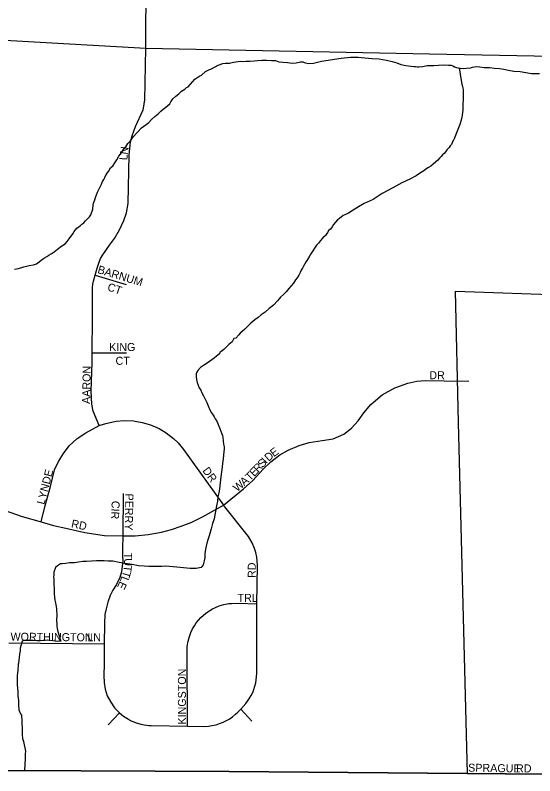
# Model space of a CAD drawing. Extents: x 2010165 to 2382125, y 1060529 to 1407316.
# Drawn here: x 2120292 to 2123534, y 1221231 to 1225981 of the extents above; entities that cross this region are included whole.
import ezdxf

# ---------------------------------------------------------------- set-up
doc = ezdxf.new("R2010")
doc.units = 0
for name, color, linetype in [('GM_X_Adjacent_County', 7, 'Continuous'), ('GM_X_City_Street', 7, 'Continuous'), ('GM_X_City_Street_Text', 7, 'Continuous'), ('GM_X_Corporation', 7, 'Continuous'), ('GM_X_County', 7, 'Continuous'), ('GM_X_County_Road', 7, 'Continuous'), ('GM_X_Minor_River', 7, 'Continuous'), ('GM_X_Township', 7, 'Continuous'), ('GM_X_Township_Subdivision', 7, 'Continuous'), ('GM_X_Township_Subdivision_Text', 7, 'Continuous')]:
    doc.layers.add(name, color=color, linetype=linetype)

msp = doc.modelspace()

# ---------------------------------------------------------------- linework, layer by layer
at = {"layer": 'GM_X_Adjacent_County'}
msp.add_lwpolyline([(2113843.3, 1233474.2), (2113829.3, 1229946.4), (2113820.5, 1229023.2), (2113809.5, 1227825.9), (2113746.9, 1221286.8), (2114711.1, 1221285.7), (2116205.2, 1221283.5), (2117710.7, 1221282.1), (2118373.8, 1221279.2), (2120242, 1221263.8), (2121626.8, 1221258.9), (2123114.6, 1221244.8), (2123603.6, 1221240.6), (2124222.3, 1221236.2), (2125383.4, 1221233.3), (2125968.7, 1221233.7), (2126567.4, 1221231.3), (2131919.6, 1221238.9)], dxfattribs=at)
at = {"layer": 'GM_X_City_Street'}
msp.add_lwpolyline([(2123111.3, 1221244.8), (2123114.6, 1221244.8), (2123587.4, 1221240.7)], dxfattribs=at)
at = {"layer": 'GM_X_Corporation'}
msp.add_lwpolyline([(2123603.6, 1221240.6), (2123114.6, 1221244.8), (2123056.8, 1223436.7), (2123038.4, 1224258), (2123748.4, 1224233.1)], dxfattribs=at)
at = {"layer": 'GM_X_County'}
msp.add_lwpolyline([(2131919.6, 1221238.9), (2126567.4, 1221231.3), (2125968.7, 1221233.7), (2125383.4, 1221233.3), (2124222.3, 1221236.2), (2123603.6, 1221240.6), (2123114.6, 1221244.8), (2121626.8, 1221258.9), (2120242, 1221263.8), (2118373.8, 1221279.2), (2117710.7, 1221282.1), (2116205.2, 1221283.5), (2114711.1, 1221285.7), (2113746.9, 1221286.8), (2113809.5, 1227825.9), (2113820.5, 1229023.2), (2113829.3, 1229946.4), (2113843.3, 1233474.2)], dxfattribs=at)
at = {"layer": 'GM_X_County_Road'}
for points in [[(2121107, 1225773.9), (2121117.2, 1227927), (2121105.1, 1229101.1)], [(2114066.3, 1226160.4), (2116924.9, 1226010.7), (2117358.1, 1225987.1), (2118414.7, 1225929.7), (2119602.2, 1225861), (2121107, 1225773.9), (2122876.5, 1225738.9), (2124510.9, 1225707.3), (2124530.9, 1225706.9)], [(2113747, 1221286.8), (2114711.2, 1221285.7), (2116205.2, 1221283.5), (2117710.7, 1221282.1), (2118373.8, 1221279.3), (2120242, 1221263.8), (2121626.8, 1221258.9), (2123111.3, 1221244.8)]]:
    msp.add_lwpolyline(points, dxfattribs=at)
at = {"layer": 'GM_X_Minor_River'}
for points in [[(2120981.6, 1225158.7), (2120995.3, 1225178.9), (2121011.1, 1225197.2), (2121026.8, 1225221.5), (2121054.5, 1225250.1), (2121080.1, 1225276.5), (2121107.9, 1225299), (2121125.8, 1225311.3), (2121141.5, 1225329.6), (2121163.3, 1225348), (2121183.2, 1225364.3), (2121201, 1225380.6), (2121214.8, 1225394.9), (2121230.6, 1225407.1), (2121244.5, 1225417.4), (2121256.4, 1225427.6), (2121262.3, 1225439.7), (2121276, 1225458), (2121293.8, 1225474.3), (2121311.7, 1225490.6), (2121329.5, 1225506.9), (2121349.3, 1225519.2), (2121361.2, 1225529.5), (2121371.2, 1225533.6), (2121412.6, 1225580.4), (2121444.4, 1225602.9), (2121454.3, 1225607.1), (2121478.1, 1225629.5), (2121504, 1225641.9), (2121515.9, 1225646.1), (2121557.7, 1225668.8), (2121587.6, 1225679.3), (2121603.6, 1225681.5), (2121629.7, 1225681.9), (2121653.7, 1225688.3), (2121683.7, 1225690.7), (2121697.7, 1225692.9), (2121707.8, 1225691.1), (2121731.8, 1225693.4), (2121757.9, 1225693.8), (2121781.9, 1225696.2), (2121803.9, 1225698.5), (2121830, 1225700.9), (2121860.1, 1225699.3), (2121890.2, 1225697.8), (2121916.2, 1225698.1), (2121936.4, 1225690.4), (2121962.5, 1225686.8), (2121990.6, 1225685.2), (2122004.7, 1225683.4), (2122024.8, 1225681.7), (2122044.8, 1225684), (2122072.8, 1225690.4), (2122086.8, 1225690.6), (2122100.9, 1225682.8), (2122123.1, 1225679.1), (2122153.1, 1225681.5), (2122177.1, 1225687.9), (2122203, 1225694.3), (2122325.1, 1225712.1), (2122383.2, 1225719), (2122431.3, 1225717.7), (2122473.5, 1225714.3), (2122519.6, 1225711), (2122561.8, 1225707.6), (2122608, 1225700.2), (2122644.2, 1225692.7), (2122672.4, 1225683.1), (2122698.6, 1225673.5), (2122728.8, 1225665.9), (2122763, 1225662.4), (2122779, 1225660.6), (2122789.1, 1225660.8), (2122799.1, 1225658.9), (2122811.2, 1225659.1), (2122835.2, 1225661.4), (2122863.2, 1225665.8), (2122903.3, 1225666.4), (2122933.3, 1225668.9), (2122967.4, 1225671.4), (2122995.5, 1225669.8), (2123011.5, 1225668), (2123021.6, 1225664.2), (2123033.7, 1225658.3), (2123045.8, 1225654.5), (2123055.9, 1225652.6), (2123067.9, 1225650.8), (2123086, 1225649), (2123106.1, 1225649.3), (2123132.1, 1225651.7), (2123146.1, 1225655.9), (2123158.1, 1225658.1), (2123172.1, 1225660.3), (2123190.2, 1225658.6), (2123218.3, 1225655), (2123250.4, 1225653.5), (2123282.5, 1225649.9), (2123312.6, 1225648.4), (2123340.8, 1225642.8), (2123368.9, 1225637.1), (2123403.1, 1225631.6)], [(2123061.5, 1225651.8), (2123075.1, 1225572.6), (2123079.4, 1225550.6), (2123083.6, 1225536.6), (2123085.8, 1225526.6), (2123086, 1225514.6), (2123086.2, 1225496.5), (2123086.5, 1225474.5), (2123086.9, 1225450.4), (2123085.2, 1225430.3), (2123085.4, 1225416.3), (2123085.6, 1225402.2), (2123083.8, 1225388.1), (2123080.2, 1225358), (2123078.5, 1225341.9), (2123072.8, 1225319.8), (2123065.1, 1225297.6), (2123041.9, 1225235), (2123032.2, 1225212.8), (2123026.4, 1225200.7), (2123018.5, 1225186.5), (2123014.7, 1225174.4), (2123006.8, 1225164.3), (2122999, 1225154.1), (2122985.1, 1225139.9), (2122977.3, 1225127.7), (2122967.4, 1225117.5), (2122957.5, 1225109.4), (2122949.6, 1225099.2), (2122939.8, 1225089), (2122927.9, 1225074.8), (2122916, 1225064.6), (2122900.2, 1225050.3), (2122884.3, 1225038.1), (2122870.4, 1225029.8), (2122854.5, 1225019.6), (2122840.6, 1225009.3), (2122820.8, 1224997), (2122793, 1224978.5), (2122753.2, 1224957.9), (2122703.4, 1224933.1), (2122647.7, 1224902.1), (2122582, 1224867.1), (2122524.4, 1224830.1), (2122468.6, 1224805.2), (2122432.8, 1224784.6), (2122401.1, 1224764.1), (2122371.2, 1224745.6), (2122349.3, 1224735.2), (2122337.4, 1224729), (2122315.6, 1224710.6), (2122303.7, 1224702.4), (2122289.9, 1224688.2), (2122278, 1224674), (2122270.2, 1224659.8), (2122258.4, 1224645.6), (2122248.5, 1224637.4), (2122240.7, 1224623.3), (2122226.9, 1224605), (2122211.1, 1224590.7), (2122197.3, 1224574.5), (2122183.5, 1224558.2), (2122171.6, 1224544), (2122136.3, 1224491.3), (2122128.5, 1224477.1), (2122114.8, 1224454.9), (2122106.9, 1224442.7), (2122099.1, 1224428.6), (2122091.3, 1224414.4), (2122083.5, 1224400.2), (2122075.6, 1224388.1), (2122069.8, 1224373.9), (2122062, 1224357.8), (2122050.3, 1224341.5), (2122040.4, 1224327.3), (2122028.7, 1224307.1), (2122012.9, 1224290.8), (2121999.1, 1224274.6), (2121983.3, 1224254.3), (2121965.6, 1224235.9), (2121947.7, 1224219.6), (2121928, 1224197.3), (2121904.3, 1224170.8), (2121876.6, 1224148.3), (2121850.9, 1224125.9), (2121827, 1224109.5), (2121807.2, 1224093.2), (2121787.4, 1224078.8), (2121773.5, 1224068.6), (2121761.6, 1224058.4), (2121747.8, 1224042.1), (2121735.9, 1224031.9), (2121724.1, 1224019.7), (2121708.2, 1224005.4), (2121694.3, 1223995.2), (2121686.5, 1223985), (2121668.7, 1223964.7), (2121656.7, 1223962.5)], [(2123403.1, 1225631.6), (2123443.3, 1225628.2), (2123477.4, 1225622.7), (2123513.6, 1225617.2), (2123563.8, 1225615.9)], [(2120286.9, 1224394), (2120312.9, 1224398.4), (2120344.8, 1224408.9), (2120378.8, 1224417.4), (2120404.8, 1224421.8), (2120424.7, 1224428.1), (2120440.6, 1224440.4), (2120452.5, 1224450.6), (2120462.4, 1224456.8), (2120474.3, 1224464.9), (2120488.3, 1224473.2), (2120502.2, 1224481.4), (2120516.1, 1224491.6), (2120533.9, 1224503.9), (2120555.7, 1224520.3), (2120581.5, 1224540.8), (2120603.4, 1224553.1), (2120615.2, 1224567.3), (2120629, 1224583.6), (2120650.6, 1224616), (2120660.4, 1224630.2), (2120676.2, 1224650.5), (2120698, 1224666.9), (2120707.9, 1224675.1), (2120719.8, 1224683.3), (2120729.6, 1224697.4), (2120745.5, 1224711.7), (2120755.3, 1224721.9), (2120763.2, 1224734.1), (2120776.7, 1224770.4), (2120778.3, 1224796.5), (2120780.2, 1224806.6), (2120787.9, 1224828.7), (2120791.7, 1224842.8), (2120799.5, 1224859), (2120805.2, 1224875.1), (2120813, 1224893.3), (2120820.8, 1224909.5), (2120830.6, 1224925.7), (2120836.4, 1224941.8), (2120844.2, 1224954), (2120850, 1224968.1), (2120859.8, 1224986.3), (2120873.5, 1225004.6), (2120885.3, 1225026.8), (2120903.1, 1225043.1), (2120912.9, 1225059.3), (2120924.6, 1225077.6), (2120938.3, 1225099.8), (2120954.1, 1225122.1), (2120967.8, 1225142.4), (2120981.6, 1225158.7)], [(2121656.7, 1223962.5), (2121645, 1223940.3), (2121625.2, 1223923.9), (2121609.4, 1223909.6), (2121593.6, 1223893.4), (2121577.7, 1223881.1), (2121567.7, 1223876.9), (2121565.9, 1223866.9), (2121548, 1223852.6), (2121532.2, 1223838.3), (2121488.5, 1223807.6), (2121466.7, 1223793.2), (2121446.8, 1223780.8), (2121431, 1223762.6), (2121425.2, 1223752.4), (2121421.3, 1223742.3), (2121421.6, 1223724.3), (2121423.8, 1223706.3), (2121426.1, 1223688.2), (2121432.4, 1223670.3), (2121438.6, 1223654.3), (2121448.9, 1223638.4), (2121457.1, 1223622.5), (2121467.4, 1223604.6), (2121477.8, 1223582.6), (2121488.1, 1223562.7), (2121496.4, 1223540.8), (2121506.8, 1223516.8), (2121517.1, 1223496.9), (2121527.3, 1223483), (2121533.5, 1223473.1), (2121539.7, 1223461.1), (2121547.9, 1223449.2), (2121556.2, 1223431.3), (2121562.4, 1223415.3), (2121568.6, 1223399.3), (2121574.9, 1223383.4), (2121581.1, 1223367.4), (2121585.3, 1223355.4), (2121587.5, 1223343.4), (2121589.8, 1223323.4), (2121592.1, 1223301.4), (2121594.4, 1223285.3), (2121594.5, 1223273.3), (2121592.8, 1223255.2), (2121591.1, 1223235.1), (2121589.5, 1223209), (2121585.8, 1223184.9), (2121582.2, 1223158.7), (2121578.6, 1223128.6), (2121575, 1223098.4), (2121566.1, 1223024.1), (2121562.5, 1222997.9), (2121556.8, 1222973.8), (2121553.2, 1222945.6), (2121547.6, 1222917.4), (2121543.9, 1222893.3), (2121540.2, 1222871.2), (2121532.7, 1222836.9), (2121523.1, 1222806.7), (2121513.6, 1222772.4), (2121502.2, 1222730.1), (2121492.5, 1222703.9), (2121486.8, 1222683.8), (2121483.1, 1222665.6), (2121479.4, 1222645.5), (2121477.5, 1222631.4), (2121475.8, 1222617.4), (2121474.1, 1222595.3), (2121472.2, 1222583.2), (2121470.4, 1222573.1), (2121464.7, 1222549), (2121452.9, 1222532.8), (2121420.9, 1222526.3), (2121382.8, 1222525.7), (2121340.7, 1222529.1), (2121300.5, 1222534.5), (2121254.3, 1222537.9), (2121228.2, 1222539.5), (2121206.2, 1222539.2), (2121182.1, 1222538.8), (2121156.1, 1222538.4), (2121126, 1222538), (2121095.9, 1222539.6), (2121061.7, 1222543.1), (2121021.5, 1222550.5), (2120977.3, 1222557.9), (2120941.1, 1222563.4), (2120900.9, 1222570.8), (2120870.8, 1222572.4), (2120846.7, 1222574.1), (2120822.7, 1222573.7), (2120798.6, 1222573.3), (2120736.5, 1222570.4), (2120714.4, 1222570.1), (2120686.4, 1222565.7), (2120662.4, 1222561.3), (2120646.4, 1222561.1), (2120630.4, 1222560.8), (2120606.4, 1222556.5), (2120584.3, 1222554.1)], [(2120584.3, 1222554.1), (2120574.3, 1222554), (2120554.4, 1222541.7), (2120542.6, 1222531.5), (2120532.9, 1222503.2), (2120533.2, 1222483.2), (2120531.4, 1222473.1), (2120531.6, 1222459.1), (2120531.8, 1222441), (2120532.1, 1222422.9), (2120534.4, 1222402.9), (2120534.7, 1222382.9), (2120534.9, 1222366.8), (2120537.2, 1222346.8), (2120539.5, 1222328.7), (2120543.8, 1222310.7), (2120545.9, 1222298.7), (2120548.3, 1222276.7), (2120548.5, 1222258.6), (2120550.8, 1222242.6), (2120551, 1222224.6), (2120549.2, 1222212.5), (2120549.4, 1222198.4), (2120551.7, 1222180.4), (2120551.9, 1222164.4), (2120554.1, 1222150.3), (2120558.4, 1222132.4), (2120562.7, 1222112.4), (2120575.3, 1222072.4), (2120555.3, 1222070.1), (2120527.1, 1222073.7), (2120495, 1222077.2), (2120479, 1222077), (2120464.9, 1222076.8), (2120446.9, 1222074.5), (2120428.9, 1222074.3), (2120402.8, 1222075.9), (2120374.7, 1222075.5), (2120348.7, 1222075.1), (2120334.7, 1222072.9), (2120329, 1222048.7), (2120323.3, 1222028.6), (2120321.5, 1222012.5), (2120317.8, 1221990.4), (2120316.1, 1221972.3), (2120314.4, 1221950.2), (2120310.8, 1221924.1), (2120307.2, 1221889.9), (2120305.5, 1221871.8), (2120303.7, 1221859.7), (2120303.9, 1221843.7), (2120304.2, 1221825.6), (2120304.5, 1221801.6), (2120304.9, 1221775.5), (2120307.2, 1221757.4), (2120307.5, 1221731.4), (2120312, 1221701.3), (2120312.4, 1221675.2), (2120314.8, 1221643.2), (2120325.2, 1221619.2), (2120331.4, 1221609.3), (2120331.5, 1221599.3), (2120333.8, 1221583.2), (2120334.9, 1221505), (2120335.1, 1221488.9), (2120337.5, 1221464.9), (2120343.8, 1221444.9), (2120348.1, 1221424.9), (2120352.4, 1221406.9), (2120354.7, 1221384.9), (2120352.9, 1221368.8), (2120353.2, 1221350.8), (2120353.4, 1221336.7), (2120353.4, 1221336.7), (2120348.4, 1221266)]]:
    msp.add_lwpolyline(points, dxfattribs=at)
at = {"layer": 'GM_X_Township'}
msp.add_lwpolyline([(2131919.6, 1221238.9), (2126567.4, 1221231.3), (2125968.7, 1221233.7), (2125383.4, 1221233.3), (2124222.3, 1221236.2), (2123603.6, 1221240.6), (2123114.6, 1221244.8), (2121626.8, 1221258.9), (2120242, 1221263.8), (2118373.8, 1221279.2), (2117710.7, 1221282.1), (2116205.2, 1221283.5), (2114711.1, 1221285.7), (2113746.9, 1221286.8), (2113809.5, 1227825.9), (2113820.5, 1229023.2), (2113829.3, 1229946.4), (2113843.3, 1233474.2)], dxfattribs=at)
at = {"layer": 'GM_X_Township_Subdivision'}
for points in [[(2120816.4, 1223417.8), (2120776.9, 1223508.8), (2120769.2, 1223552), (2120766.1, 1223632.2), (2120770.8, 1223812.6), (2120772.4, 1223872.8), (2120773.8, 1224093.4), (2120774, 1224279.5), (2120776, 1224300.6), (2120780.1, 1224320.4), (2120790.3, 1224357.8), (2120803.9, 1224401.4), (2120816.2, 1224438.8), (2120824.3, 1224462), (2120837.3, 1224485.1), (2120879.5, 1224545), (2120911.4, 1224585.8), (2120942.1, 1224640.3), (2120969.8, 1224698.2), (2120986, 1224747), (2120995.8, 1224804.4), (2121002.7, 1225109.7), (2121010.1, 1225190.5), (2121020.4, 1225227.2), (2121042.4, 1225286), (2121089.4, 1225390.3), (2121099.7, 1225450.6), (2121107, 1225773.9)], [(2120790.3, 1224357.8), (2120982.9, 1224299.3)], [(2120772.4, 1223872.8), (2120986.6, 1223872.8)], [(2121591.1, 1222921.8), (2121715.3, 1223022.7), (2121774.9, 1223075.7), (2121839.4, 1223146), (2121886.8, 1223192.2), (2121942.9, 1223234.5), (2121995.4, 1223265.2), (2122063.3, 1223294.3), (2122125.9, 1223312.2), (2122207.8, 1223324.1), (2122274.9, 1223336.1), (2122342.1, 1223365.5), (2122390.3, 1223401), (2122431.7, 1223447), (2122466.1, 1223497.6), (2122511.4, 1223550.5), (2122581, 1223609.3), (2122660.7, 1223654.7), (2122740.9, 1223683.1), (2122798.1, 1223694.6), (2122852.8, 1223699.2), (2122968.9, 1223697.6), (2123122.6, 1223694.9)], [(2120453.1, 1222817.3), (2120477.1, 1222909.9), (2120511.4, 1223037.9), (2120537.5, 1223141), (2120562.4, 1223194), (2120593.7, 1223244), (2120629.1, 1223291.9), (2120679, 1223336.7), (2120732.1, 1223373.1), (2120816.4, 1223417.8), (2120856, 1223431.5), (2120921.6, 1223445.5), (2120974, 1223449.6), (2121029.2, 1223447.2), (2121083.9, 1223438.1), (2121135.4, 1223422.9), (2121190, 1223399), (2121232.7, 1223373.7), (2121279.6, 1223337.7), (2121308, 1223310.5), (2121342.5, 1223269.8), (2121591.1, 1222921.8)], [(2120965.2, 1222993.2), (2120963.4, 1222728.9)], [(2120223.1, 1222889.1), (2120334.5, 1222850.6), (2120453.1, 1222817.3), (2120531.2, 1222794.4), (2120608.2, 1222777.7), (2120725.8, 1222750.3), (2120847.8, 1222732), (2120963.4, 1222728.9), (2121039.8, 1222730.1), (2121121.9, 1222738), (2121203.6, 1222752.7), (2121266.2, 1222768.8), (2121328, 1222789.1), (2121392.9, 1222815.3), (2121460.2, 1222848.4), (2121591.1, 1222921.8)], [(2120963.4, 1222728.9), (2120961.7, 1222650.1), (2120961.7, 1222606.7), (2120962.6, 1222572.2), (2120959.9, 1222541.3), (2120955.5, 1222505), (2120944, 1222469.6), (2120924.5, 1222425.3), (2120901.5, 1222389.9), (2120884.7, 1222357.2), (2120868.8, 1222314.7), (2120858.2, 1222274.9), (2120851.1, 1222237.7), (2120848.4, 1222182), (2120847.3, 1222055.4), (2120847.6, 1221996.2), (2120846.7, 1221929.9), (2120844.9, 1221857.3), (2120847.6, 1221813.1), (2120853.8, 1221773.2), (2120866.1, 1221731.6), (2120887.7, 1221690.3), (2120911.6, 1221656.2), (2120941.3, 1221624.6), (2120967.8, 1221602.7), (2120998.3, 1221584.3), (2121010.7, 1221577.5), (2121047.2, 1221562), (2121053.7, 1221560.1), (2121076.3, 1221553.6), (2121095.8, 1221549.7), (2121113.2, 1221547.3), (2121125.9, 1221546.2), (2121139.8, 1221545.7), (2121365.7, 1221541.7), (2121465.7, 1221540), (2121496.8, 1221541.4), (2121519, 1221544.4), (2121545.5, 1221550.2), (2121567.2, 1221557), (2121589.9, 1221566.1), (2121609.5, 1221575.7), (2121626.1, 1221585.3), (2121647.5, 1221600), (2121666.2, 1221615.2), (2121679.9, 1221628.1), (2121700.4, 1221647.7), (2121731.1, 1221682.7), (2121741.8, 1221696.7), (2121754.1, 1221715), (2121764, 1221732.4), (2121773.6, 1221752.4), (2121781.1, 1221771.1), (2121787.3, 1221790.4), (2121792.3, 1221810.8), (2121795.9, 1221831.3), (2121797.9, 1221849.9), (2121798.7, 1221873), (2121798.7, 1222305), (2121802.8, 1222545), (2121801.8, 1222574.2), (2121799.3, 1222596.1), (2121793.1, 1222625.7), (2121785.6, 1222650.4), (2121770, 1222686.8), (2121746.4, 1222725.5), (2121591.1, 1222921.8)], [(2121365.7, 1221541.7), (2121364.3, 1221988.4), (2121363.7, 1222013.9), (2121365, 1222037.8), (2121370.2, 1222071), (2121378.2, 1222101), (2121387.3, 1222125.7), (2121398.6, 1222149.4), (2121409.8, 1222168.7), (2121421.3, 1222185.7), (2121434.4, 1222202.4), (2121449.8, 1222219.2), (2121466.3, 1222234.8), (2121478.8, 1222245.1), (2121493.7, 1222256.1), (2121511.6, 1222267.5), (2121523.2, 1222273.9), (2121541.9, 1222283), (2121564.8, 1222292.1), (2121593.8, 1222300.6), (2121624.9, 1222306.3), (2121641.1, 1222308), (2121684.2, 1222309.5), (2121798.7, 1222305)], [(2120252, 1222062.4), (2120847.3, 1222055.4)], [(2121767.3, 1221573.4), (2121700.4, 1221647.7)], [(2120941.3, 1221624.6), (2120872.1, 1221549.2)]]:
    msp.add_lwpolyline(points, dxfattribs=at)

# ---------------------------------------------------------------- texts
at = {"layer": 'GM_X_City_Street_Text'}
for s, rotation, p in [('SPRAGUE', 359.0911, (2123117.7, 1221257)), ('RD', 0, (2123416.7, 1221252.6))]:
    msp.add_text(s, height=50, rotation=rotation, dxfattribs=at).set_placement(p)
at = {"layer": 'GM_X_Township_Subdivision_Text'}
for s, rotation, p in [('N', 81.6659, (2120992.8, 1225108.8)), ('L', 87.9916, (2120991.7, 1225075.1)), ('BARNUM', 343.0325, (2120801.5, 1224371.8)), ('CT', 341.5632, (2120862.5, 1224263.7)), ('KING', 0, (2120877.9, 1223883.8)), ('CT', 0, (2120917.5, 1223797.8)), ('AARON', 88.8542, (2120758.5, 1223552.9)), ('DR', 0, (2122875.5, 1223707.8)), ('E', 37.2305, (2121905.5, 1223219.5)), ('S', 46.6973, (2121834.6, 1223150.6)), ('I', 46.7236, (2121858.7, 1223176.2)), ('D', 40.8076, (2121872.8, 1223191.3)), ('DR', 306.2472, (2121457.4, 1223136.2)), ('R', 46.6915, (2121807.4, 1223121.7)), ('LYNDE', 75.3794, (2120473, 1222921.9)), ('T', 43.9277, (2121756, 1223069.6)), ('E', 46.9276, (2121783.4, 1223096.1)), ('W', 40.6925, (2121677, 1223001.5)), ('A', 40.6843, (2121720.4, 1223038.8)), ('PERRY', 268.7252, (2120979.7, 1222994.2)), ('CIR', 267.5069, (2120893.8, 1222949.3)), ('RD', 348.1061, (2120637.9, 1222783.6)), ('T', 269.7131, (2120971, 1222624.9)), ('U', 269.7068, (2120970.8, 1222589.7)), ('RD', 90, (2121792.5, 1222466.4)), ('T', 253.3191, (2120967.1, 1222514.4)), ('T', 263.4713, (2120970.6, 1222547.1)), ('L', 248.8075, (2120957.3, 1222481.7)), ('E', 244.9625, (2120945, 1222449.7)), ('TRL', 0, (2121678.7, 1222317.4)), ('WORTHINGTON', 359.4494, (2120262, 1222075.4)), ('LN', 0, (2120741.5, 1222071)), ('KINGSTON', 90, (2121356.9, 1221551.2))]:
    msp.add_text(s, height=50, rotation=rotation, dxfattribs=at).set_placement(p)

doc.saveas('drawing.dxf')
